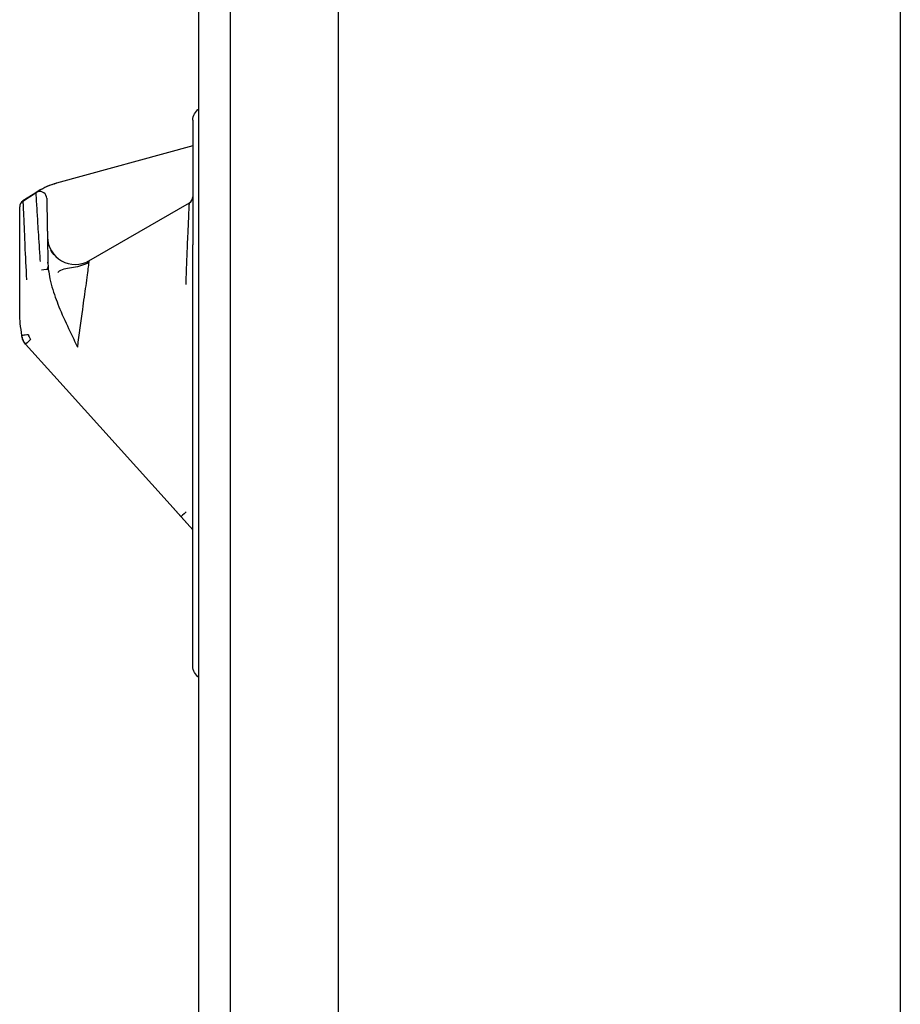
# Model space of a CAD drawing. Header units: centimetres. Extents: x 8435 to 34224, y 15581 to 23928.
# Tile 299 of 656: x 14674.23 to 14680.58, y 23638.04 to 23645.14. Entities that reach past the tile are written whole.
import ezdxf

# ---------------------------------------------------------------- set-up
doc = ezdxf.new("R2010")
doc.units = ezdxf.units.CM
doc.header["$LTSCALE"] = 0.2

# ---------------------------------------------------------------- blocks, each defined once
blk = doc.blocks.new('A$C992146fe')
at = {"linetype": 'Continuous'}
for p, q in [((494.898, 249.703), (494.898, 398.881)), ((494.443, 249.761), (494.443, 398.814)), ((496.457, 255.902), (496.457, 398.377)), ((504.568, 398.391), (504.568, 255.874)), ((494.356, 359.146), (494.356, 357.345)), ((494.356, 358.777), (492.387, 358.237)), ((492.387, 358.237), (492.387, 358.237)), ((491.902, 357.98), (492.093, 358.101)), ((492.089, 358.1), (491.902, 357.981)), ((492.093, 358.101), (492.089, 358.1)), ((492.122, 358.121), (492.09, 358.101)), ((492.122, 358.121), (492.09, 358.101)), ((492.092, 358.102), (492.09, 358.101)), ((492.09, 358.101), (492.09, 358.101)), ((492.124, 358.121), (492.092, 358.102)), ((492.092, 358.102), (492.124, 358.121)), ((492.093, 358.102), (492.092, 358.102)), ((492.093, 358.102), (492.125, 358.122)), ((492.093, 358.102), (492.125, 358.122)), ((492.094, 358.102), (492.093, 358.102)), ((492.093, 358.101), (492.094, 358.102)), ((492.12, 358.113), (492.119, 358.113)), ((492.856, 357.117), (494.306, 357.954)), ((494.356, 353.065), (494.356, 357.345)), ((491.856, 356.384), (491.856, 356.844)), ((491.94, 355.915), (492.35, 355.46)), ((492.35, 355.46), (492.528, 355.263)), ((492.528, 355.263), (492.35, 355.46)), ((492.528, 355.263), (494.028, 353.597)), ((494.028, 353.597), (494.183, 353.424)), ((494.028, 353.597), (494.356, 353.233)), ((494.356, 353.233), (494.183, 353.424)), ((494.356, 351.266), (494.356, 353.065))]:
    blk.add_line(p, q, dxfattribs=at)
at = {"linetype": 'Continuous', "extrusion": (0, 0, -1)}
for centre, start, end in [((-494.556, 359.146), 0, 55.7325), ((-494.556, 351.266), 304.2675, 0)]:
    blk.add_arc(centre, 0.2, start, end, dxfattribs=at)
at = {"linetype": 'Continuous'}
blk.add_arc((494.256, 358.041), 0.1, 300, 0, dxfattribs=at)
for centre, major_axis, ratio, start_param, end_param in [((492.646, 357.283), (0.495, 0.855), 0.999994, 0.792809, 1.083434), ((492.646, 357.283), (0.495, 0.855), 0.999994, 0.792815, 1.08344), ((492.647, 357.283), (-0.859, 0.488), 0.999994, 5.496517, 5.787143), ((492.647, 357.283), (0.495, 0.855), 0.999994, 0.792713, 1.083339), ((492.649, 357.284), (-0.859, 0.488), 0.999994, 5.496517, 5.787143), ((492.649, 357.284), (-0.859, 0.488), 0.999994, 5.496494, 5.78712), ((492.146, 358.017), (-0.087, 0.0494), 0.999994, 5.49648, 5.77836), ((492.146, 358.017), (-0.0265, 0.0964), 1, 4.461925, 6.283165), ((491.956, 357.895), (0.1, 0), 1, 2.138028, 3.141593), ((492.656, 357.464), (0.2, -0.346), 1, 4.206227, 6.283171), ((492.652, 357.461), (0.2, -0.346), 1, 4.680516, 4.886296), ((492.171, 356.981), (0.0992, 0.0125), 0.000837, 0.112292, 1.5808), ((491.982, 356.05), (0.0991, 0.0136), 0.000952, 1.58079, 3.438357), ((492.015, 355.982), (0.0743, 0.0669), 0.006403, 1.578529, 3.141593), ((494.258, 353.491), (0.0743, 0.0669), 0.006403, 1.578529, 3.141593)]:
    blk.add_ellipse(centre, major_axis=major_axis, ratio=ratio, start_param=start_param, end_param=end_param, dxfattribs=at)
for points, knots in [([(492.155, 357.105), (492.15, 357.184), (492.14, 357.332), (492.127, 357.529), (492.118, 357.689), (492.107, 357.874), (492.094, 358.057), (492.093, 358.087), (492.093, 358.101)], [0, 0, 0, 0, 0.155708, 0.294413, 0.416247, 0.521413, 0.769796, 1, 1, 1, 1]), ([(491.902, 357.98), (491.902, 357.976), (491.902, 357.968), (491.905, 357.902), (491.91, 357.797), (491.919, 357.618), (491.93, 357.304), (491.945, 357.014), (491.955, 356.844)], [0, 0, 0, 0, 0.112037, 0.228343, 0.350117, 0.478408, 0.69584, 1, 1, 1, 1]), ([(494.257, 356.777), (494.26, 356.871), (494.267, 357.046), (494.275, 357.281), (494.284, 357.466), (494.295, 357.68), (494.302, 357.9), (494.305, 357.937), (494.306, 357.954)], [0, 0, 0, 0, 0.165725, 0.30897, 0.429832, 0.528492, 0.775962, 1, 1, 1, 1]), ([(492.853, 357.093), (492.837, 357.084), (492.803, 357.067), (492.727, 357.039), (492.623, 357.017), (492.507, 357.003), (492.442, 356.98), (492.412, 356.955), (492.406, 356.948)], [0, 0, 0, 0, 0.083862, 0.173591, 0.375066, 0.615604, 0.91114, 1, 1, 1, 1]), ([(492.856, 357.117), (492.855, 357.113), (492.854, 357.104), (492.845, 357.032), (492.83, 356.916), (492.804, 356.718), (492.753, 356.372), (492.712, 356.056), (492.688, 355.871)], [0, 0, 0, 0, 0.106421, 0.217828, 0.336261, 0.463423, 0.684856, 1, 1, 1, 1]), ([(492.269, 356.993), (492.276, 356.948), (492.29, 356.849), (492.344, 356.656), (492.439, 356.402), (492.567, 356.129), (492.653, 355.947), (492.688, 355.871)], [0, 0, 0, 0, 0.114672, 0.250015, 0.500029, 0.791569, 1, 1, 1, 1]), ([(491.887, 356.037), (491.879, 356.094), (491.866, 356.181), (491.858, 356.282), (491.856, 356.333), (491.856, 356.362), (491.856, 356.376), (491.856, 356.383)], [0, 0, 0, 0, 0.500588, 0.750897, 0.876081, 0.938665, 1, 1, 1, 1]), ([(491.94, 355.915), (491.933, 355.924), (491.919, 355.941), (491.898, 355.981), (491.891, 356.014), (491.887, 356.037)], [0, 0, 0, 0, 0.249495, 0.500237, 1, 1, 1, 1]), ([(491.981, 356.05), (491.982, 356.039), (491.986, 356.028), (491.996, 356.005), (492.004, 355.993), (492.014, 355.982)], [0, 0, 0, 0, 0.428512, 0.428512, 1, 1, 1, 1])]:
    blk.add_open_spline(points, degree=3, knots=knots, dxfattribs=at)
for points, degree in [([(492.246, 358.019), (492.246, 358.019), (492.247, 357.984), (492.248, 357.917), (492.25, 357.818), (492.252, 357.692), (492.255, 357.542), (492.258, 357.374), (492.261, 357.192), (492.263, 357.097)], 2), ([(494.316, 357.961), (494.305, 357.948)], 1), ([(491.856, 356.844), (491.856, 356.948), (491.856, 357.151), (491.856, 357.342), (491.856, 357.514), (491.856, 357.661), (491.856, 357.776), (491.856, 357.855), (491.856, 357.895), (491.856, 357.895)], 2), ([(492.263, 357.084), (492.261, 357.099)], 1), ([(492.263, 357.097), (492.263, 357.063), (492.265, 357.028), (492.269, 356.993)], 3), ([(492.264, 356.993), (492.264, 357.007), (492.264, 357.022), (492.265, 357.037)], 3), ([(491.883, 356.036), (491.892, 355.976), (491.93, 355.927)], 2)]:
    blk.add_open_spline(points, degree=degree, dxfattribs=at)

msp = doc.modelspace()

# ---------------------------------------------------------------- block references
at = {"xscale": 0.5, "yscale": 0.5, "zscale": 0.5}
msp.add_blockref('A$C992146fe', (14428.3007, 23464.8437), dxfattribs=at)

doc.saveas('drawing.dxf')
